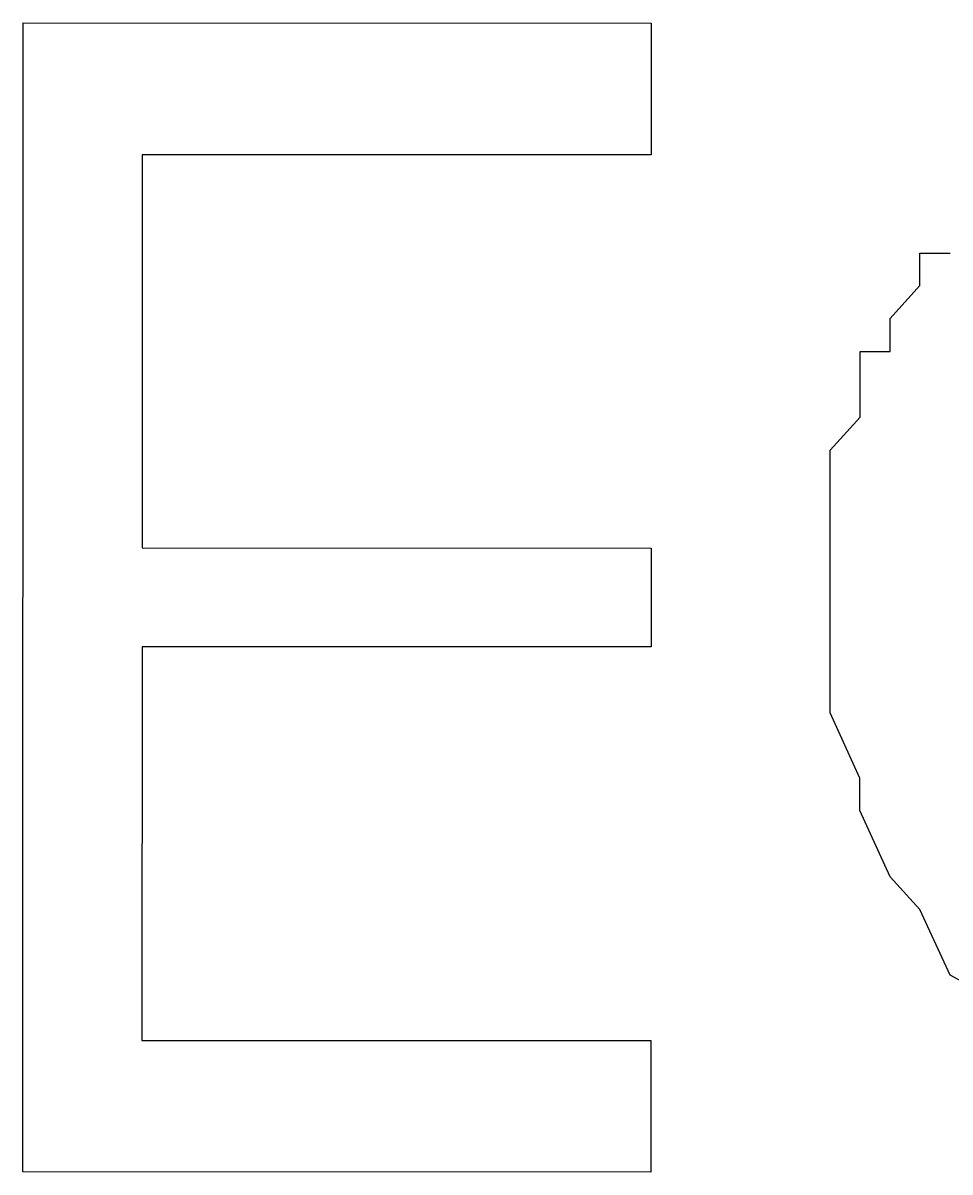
# Model space of a CAD drawing. Extents: x -574342 to -507939, y -1144044 to -1123894.
# Drawn here: x -508081.485 to -508077.512, y -1143915.655 to -1143910.73 of the extents above; entities that cross this region are included whole.
import ezdxf

# ---------------------------------------------------------------- set-up
doc = ezdxf.new("R2010")
doc.units = 0
doc.layers.add('00_1_50_rozpiska', color=7, linetype='Continuous')

msp = doc.modelspace()

# ---------------------------------------------------------------- linework, layer by layer
at = {"layer": '00_1_50_rozpiska'}
for p, q in [((-508077.6406, -1143911.8553), (-508077.6406, -1143911.7167)), ((-508077.6406, -1143911.7167), (-508077.5113, -1143911.7167)), ((-508077.6406, -1143911.8553), (-508077.6406, -1143911.7167)), ((-508077.6406, -1143911.7167), (-508077.5113, -1143911.7167)), ((-508077.7675, -1143911.9969), (-508077.6406, -1143911.8553)), ((-508077.7675, -1143911.9969), (-508077.6406, -1143911.8553)), ((-508077.7675, -1143912.1385), (-508077.7675, -1143911.9969)), ((-508077.7675, -1143912.1385), (-508077.7675, -1143911.9969)), ((-508077.8974, -1143912.2783), (-508077.8974, -1143912.1385)), ((-508077.8974, -1143912.1385), (-508077.7675, -1143912.1385)), ((-508077.8974, -1143912.2783), (-508077.8974, -1143912.1385)), ((-508077.8974, -1143912.1385), (-508077.7675, -1143912.1385)), ((-508077.8974, -1143912.4192), (-508077.8974, -1143912.2783)), ((-508077.8974, -1143912.4192), (-508077.8974, -1143912.2783)), ((-508078.0249, -1143912.5614), (-508077.8974, -1143912.4192)), ((-508078.0249, -1143912.5614), (-508077.8974, -1143912.4192)), ((-508078.025, -1143912.6994), (-508078.0249, -1143912.5614)), ((-508078.025, -1143912.6994), (-508078.0249, -1143912.5614)), ((-508078.025, -1143912.8416), (-508078.025, -1143912.6994)), ((-508078.025, -1143912.8416), (-508078.025, -1143912.6994)), ((-508078.025, -1143912.9808), (-508078.025, -1143912.8416)), ((-508078.025, -1143912.9808), (-508078.025, -1143912.8416)), ((-508078.025, -1143912.8416), (-508078.025, -1143912.8416)), ((-508078.025, -1143913.1218), (-508078.025, -1143912.9808)), ((-508078.025, -1143913.1218), (-508078.025, -1143912.9808)), ((-508078.025, -1143913.4043), (-508078.025, -1143913.1218)), ((-508078.0251, -1143913.6863), (-508078.025, -1143913.4043)), ((-508077.8976, -1143913.9671), (-508078.0251, -1143913.6863)), ((-508077.8976, -1143914.1057), (-508077.8976, -1143913.9671)), ((-508077.7678, -1143914.3901), (-508077.8976, -1143914.1057)), ((-508077.6409, -1143914.5293), (-508077.7678, -1143914.3901)), ((-508077.5117, -1143914.8119), (-508077.6409, -1143914.5293)), ((-508077.255, -1143914.9499), (-508077.5117, -1143914.8119))]:
    msp.add_line(p, q, dxfattribs=at)
msp.add_lwpolyline([(-508080.9742, -1143911.2945), (-508080.9744, -1143912.9804), (-508078.7929, -1143912.9807), (-508078.7929, -1143913.4042), (-508080.9745, -1143913.404), (-508080.9747, -1143915.0916), (-508078.7932, -1143915.0919), (-508078.7932, -1143915.6552), (-508081.4847, -1143915.6549), (-508081.4841, -1143910.7299), (-508078.7926, -1143910.7303), (-508078.7927, -1143911.2948)], close=True, dxfattribs=at)
for points in [[(-508080.9744, -1143912.9804), (-508078.7929, -1143912.9807), (-508078.7929, -1143913.4042), (-508080.9745, -1143913.404), (-508080.9747, -1143915.0916), (-508078.7932, -1143915.0919), (-508078.7932, -1143915.6552), (-508081.4847, -1143915.6549), (-508081.4841, -1143910.7299), (-508078.7926, -1143910.7303), (-508078.7927, -1143911.2948), (-508080.9742, -1143911.2945), (-508080.9744, -1143912.9804)], [(-508076.486, -1143915.5146), (-508076.7409, -1143915.3729), (-508076.8719, -1143915.2319), (-508077.1287, -1143915.0921), (-508077.255, -1143914.9499), (-508077.5117, -1143914.8119), (-508077.6409, -1143914.5293), (-508077.7678, -1143914.3901), (-508077.8976, -1143914.1057), (-508077.8976, -1143913.9671), (-508078.0251, -1143913.6863), (-508078.025, -1143913.4043), (-508078.025, -1143913.1218)]]:
    msp.add_lwpolyline(points, dxfattribs=at)

doc.saveas('drawing.dxf')
